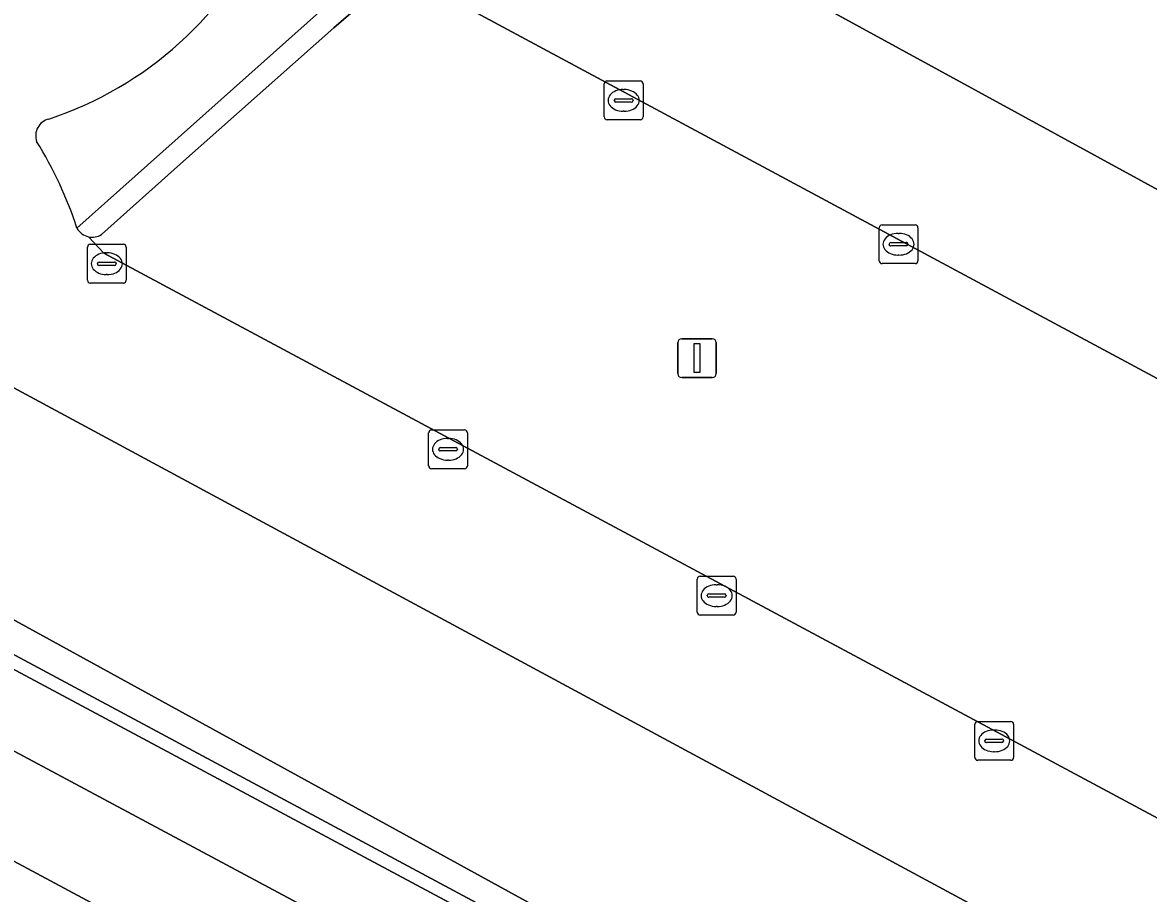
# Model space of a CAD drawing. Extents: x 159489 to 160304, y 383825 to 384531.
# Drawn here: x 160048.43 to 160077.48, y 383879.92 to 383902.37 of the extents above; entities that cross this region are included whole.
import ezdxf

# ---------------------------------------------------------------- set-up
doc = ezdxf.new("R2010")
doc.units = 0
for name, color, linetype in [('IMGEO_Berm_groen', 7, 'Continuous'), ('IMGEO_Fietspad_gesloten', 7, 'Continuous'), ('IMGEO_Groenvoorziening', 7, 'Continuous'), ('IMGEO_Haag', 7, 'Continuous'), ('IMGEO_Kolk', 7, 'Continuous'), ('IMGEO_Lichtmast', 7, 'Continuous'), ('IMGEO_Parkeervlak_open', 7, 'Continuous'), ('IMGEO_Rijbaan_lokaal_open', 7, 'Continuous'), ('IMGEO_Voetpad_open', 7, 'Continuous')]:
    doc.layers.add(name, color=color, linetype=linetype)

msp = doc.modelspace()

# ---------------------------------------------------------------- linework, layer by layer
at = {"layer": 'IMGEO_Berm_groen'}
msp.add_lwpolyline([(160044.542, 383882.709), (160043.105, 383880.034), (160052.805, 383874.863), (160054.221, 383877.527)], close=True, dxfattribs=at)
at = {"layer": 'IMGEO_Fietspad_gesloten'}
for points in [[(160107.086, 383852.085), (159924.27, 383949.901)], [(159991.614, 383911.044), (160001.304, 383905.848), (160002.256, 383905.326), (160011.844, 383900.228), (160012.786, 383899.69), (160022.42, 383894.556), (160023.411, 383894.04), (160032.997, 383888.885), (160033.965, 383888.389), (160043.579, 383883.217), (160044.542, 383882.709), (160054.221, 383877.527), (160055.166, 383877.017), (160064.805, 383871.873), (160065.727, 383871.387), (160076.361, 383865.601), (160102.081, 383851.81)]]:
    msp.add_lwpolyline(points, dxfattribs=at)
at = {"layer": 'IMGEO_Groenvoorziening'}
for points in [[(160049.836, 383897.066), (160057.595, 383903.993)], [(160043.036, 383899.381), (160039.303, 383901.351), (160034.924, 383893.192), (160100.788, 383857.884), (160107.853, 383854.104)], [(160107.566, 383854.914), (160103.186, 383857.288), (160090.695, 383863.956), (160065.961, 383877.226), (160045.434, 383888.48), (160044.895, 383888.512), (160045.433, 383894.167), (160046.014, 383894.129), (160046.122, 383895.578)], [(160034.924, 383893.192), (160034.758, 383892.883), (160100.654, 383857.631), (160107.721, 383853.85)], [(160107.853, 383854.104), (160100.788, 383857.884), (160034.924, 383893.192)]]:
    msp.add_lwpolyline(points, dxfattribs=at)
for centre, radius, start, end in [((160046.153, 383908.846), 9.439, 288.2423, 335.9374), ((160049.213, 383899.45), 0.443, 103.6487, 199.5611), ((160039.961, 383893.829), 10.392, 18.1496, 31.7804)]:
    msp.add_arc(centre, radius, start, end, dxfattribs=at)
at = {"layer": 'IMGEO_Haag'}
for points in [[(160034.924, 383893.192), (160034.758, 383892.883), (160100.654, 383857.631), (160107.721, 383853.85)], [(160107.853, 383854.104), (160100.788, 383857.884), (160034.924, 383893.192)]]:
    msp.add_lwpolyline(points, dxfattribs=at)
at = {"layer": 'IMGEO_Kolk'}
for p, q in [((160063.439, 383899.936), (160063.439, 383900.788)), ((160063.514, 383900.862), (160064.366, 383900.862)), ((160064.44, 383900.788), (160064.44, 383899.936)), ((160063.927, 383900.642), (160063.952, 383900.642)), ((160063.698, 383900.356), (160063.698, 383900.368)), ((160064.136, 383900.319), (160063.738, 383900.319)), ((160063.741, 383900.405), (160064.139, 383900.405)), ((160064.182, 383900.368), (160064.182, 383900.356)), ((160063.95, 383900.082), (160063.925, 383900.082)), ((160064.366, 383899.862), (160063.514, 383899.862)), ((160070.529, 383896.227), (160070.529, 383897.079)), ((160070.604, 383897.153), (160071.456, 383897.153)), ((160071.53, 383897.079), (160071.53, 383896.227)), ((160070.831, 383896.696), (160071.229, 383896.696)), ((160071.017, 383896.933), (160071.042, 383896.933)), ((160050.105, 383895.725), (160050.105, 383896.577)), ((160050.18, 383896.651), (160051.032, 383896.651)), ((160050.593, 383896.431), (160050.618, 383896.431)), ((160051.106, 383896.577), (160051.106, 383895.725)), ((160070.788, 383896.647), (160070.788, 383896.659)), ((160071.226, 383896.61), (160070.828, 383896.61)), ((160071.272, 383896.659), (160071.272, 383896.647)), ((160050.364, 383896.145), (160050.364, 383896.157)), ((160050.802, 383896.108), (160050.404, 383896.108)), ((160050.407, 383896.194), (160050.805, 383896.194)), ((160050.848, 383896.157), (160050.848, 383896.145)), ((160071.456, 383896.153), (160070.604, 383896.153)), ((160071.04, 383896.373), (160071.015, 383896.373)), ((160050.616, 383895.871), (160050.591, 383895.871)), ((160051.032, 383895.651), (160050.18, 383895.651)), ((160058.908, 383890.94), (160058.908, 383891.792)), ((160058.983, 383891.866), (160059.835, 383891.866)), ((160059.909, 383891.792), (160059.909, 383890.94)), ((160059.396, 383891.646), (160059.421, 383891.646)), ((160059.167, 383891.36), (160059.167, 383891.372)), ((160059.605, 383891.323), (160059.207, 383891.323)), ((160059.21, 383891.409), (160059.608, 383891.409)), ((160059.651, 383891.372), (160059.651, 383891.36)), ((160059.419, 383891.086), (160059.394, 383891.086)), ((160059.835, 383890.866), (160058.983, 383890.866)), ((160065.838, 383887.168), (160065.838, 383888.02)), ((160065.913, 383888.094), (160066.765, 383888.094)), ((160066.839, 383888.02), (160066.839, 383887.168)), ((160066.326, 383887.874), (160066.351, 383887.874)), ((160066.097, 383887.588), (160066.097, 383887.6)), ((160066.535, 383887.551), (160066.137, 383887.551)), ((160066.14, 383887.637), (160066.538, 383887.637)), ((160066.581, 383887.6), (160066.581, 383887.588)), ((160066.765, 383887.094), (160065.913, 383887.094)), ((160066.349, 383887.314), (160066.324, 383887.314)), ((160072.998, 383883.424), (160072.998, 383884.276)), ((160073.073, 383884.35), (160073.925, 383884.35)), ((160073.999, 383884.276), (160073.999, 383883.424)), ((160073.486, 383884.13), (160073.511, 383884.13)), ((160073.257, 383883.844), (160073.257, 383883.856)), ((160073.695, 383883.807), (160073.297, 383883.807)), ((160073.3, 383883.893), (160073.698, 383883.893)), ((160073.741, 383883.856), (160073.741, 383883.844)), ((160073.925, 383883.35), (160073.073, 383883.35)), ((160073.509, 383883.57), (160073.484, 383883.57))]:
    msp.add_line(p, q, dxfattribs=at)
for points in [[(160063.439, 383899.936), (160063.439, 383900.788)], [(160063.514, 383900.862), (160064.366, 383900.862)], [(160064.44, 383900.788), (160064.44, 383899.936)], [(160064.366, 383899.862), (160063.514, 383899.862)], [(160070.529, 383896.227), (160070.529, 383897.079)], [(160070.604, 383897.153), (160071.456, 383897.153)], [(160071.53, 383897.079), (160071.53, 383896.227)], [(160050.105, 383895.725), (160050.105, 383896.577)], [(160050.18, 383896.651), (160051.032, 383896.651)], [(160051.106, 383896.577), (160051.106, 383895.725)], [(160071.456, 383896.153), (160070.604, 383896.153)], [(160051.032, 383895.651), (160050.18, 383895.651)], [(160058.908, 383890.94), (160058.908, 383891.792)], [(160058.983, 383891.866), (160059.835, 383891.866)], [(160059.909, 383891.792), (160059.909, 383890.94)], [(160059.835, 383890.866), (160058.983, 383890.866)], [(160065.838, 383887.168), (160065.838, 383888.02)], [(160065.913, 383888.094), (160066.765, 383888.094)], [(160066.839, 383888.02), (160066.839, 383887.168)], [(160066.765, 383887.094), (160065.913, 383887.094)], [(160072.998, 383883.424), (160072.998, 383884.276)], [(160073.073, 383884.35), (160073.925, 383884.35)], [(160073.999, 383884.276), (160073.999, 383883.424)], [(160073.925, 383883.35), (160073.073, 383883.35)]]:
    msp.add_lwpolyline(points, dxfattribs=at)
for centre, radius, start, end in [((160063.516, 383900.786), 0.0765, 91.552, 178.448), ((160063.516, 383900.786), 0.0765, 91.552, 178.448), ((160064.364, 383900.786), 0.0765, 1.552, 88.448), ((160064.364, 383900.786), 0.0765, 1.552, 88.448), ((160063.738, 383900.365), 0.0403, 85.8775, 175.7526), ((160063.735, 383900.355), 0.0366, 178.938, 274.7102), ((160064.139, 383900.362), 0.043, 264.8664, 352.4533), ((160064.143, 383900.367), 0.0386, 1.7309, 96.639), ((160063.516, 383899.938), 0.0765, 181.552, 268.448), ((160063.516, 383899.938), 0.0765, 181.552, 268.448), ((160064.364, 383899.938), 0.0765, 271.552, 358.448), ((160064.364, 383899.938), 0.0765, 271.552, 358.448), ((160070.606, 383897.077), 0.0765, 91.552, 178.448), ((160070.606, 383897.077), 0.0765, 91.552, 178.448), ((160071.454, 383897.077), 0.0765, 1.552, 88.448), ((160071.454, 383897.077), 0.0765, 1.552, 88.448), ((160070.828, 383896.656), 0.0403, 85.8775, 175.7526), ((160071.233, 383896.658), 0.0386, 1.7309, 96.639), ((160050.182, 383896.575), 0.0765, 91.552, 178.448), ((160050.182, 383896.575), 0.0765, 91.552, 178.448), ((160051.03, 383896.575), 0.0765, 1.552, 88.448), ((160051.03, 383896.575), 0.0765, 1.552, 88.448), ((160070.825, 383896.646), 0.0366, 178.938, 274.7102), ((160071.229, 383896.653), 0.043, 264.8664, 352.4533), ((160050.404, 383896.154), 0.0403, 85.8775, 175.7526), ((160050.401, 383896.144), 0.0366, 178.938, 274.7102), ((160050.805, 383896.151), 0.043, 264.8664, 352.4533), ((160050.809, 383896.156), 0.0386, 1.7309, 96.639), ((160070.606, 383896.229), 0.0765, 181.552, 268.448), ((160070.606, 383896.229), 0.0765, 181.552, 268.448), ((160071.454, 383896.229), 0.0765, 271.552, 358.448), ((160071.454, 383896.229), 0.0765, 271.552, 358.448), ((160050.182, 383895.727), 0.0765, 181.552, 268.448), ((160050.182, 383895.727), 0.0765, 181.552, 268.448), ((160051.03, 383895.727), 0.0765, 271.552, 358.448), ((160051.03, 383895.727), 0.0765, 271.552, 358.448), ((160058.985, 383891.79), 0.0765, 91.552, 178.448), ((160058.985, 383891.79), 0.0765, 91.552, 178.448), ((160059.833, 383891.79), 0.0765, 1.552, 88.448), ((160059.833, 383891.79), 0.0765, 1.552, 88.448), ((160059.207, 383891.369), 0.0403, 85.8775, 175.7526), ((160059.204, 383891.359), 0.0366, 178.938, 274.7102), ((160059.608, 383891.366), 0.043, 264.8664, 352.4533), ((160059.612, 383891.371), 0.0386, 1.7309, 96.639), ((160058.985, 383890.942), 0.0765, 181.552, 268.448), ((160058.985, 383890.942), 0.0765, 181.552, 268.448), ((160059.833, 383890.942), 0.0765, 271.552, 358.448), ((160059.833, 383890.942), 0.0765, 271.552, 358.448), ((160065.915, 383888.018), 0.0765, 91.552, 178.448), ((160065.915, 383888.018), 0.0765, 91.552, 178.448), ((160066.763, 383888.018), 0.0765, 1.552, 88.448), ((160066.763, 383888.018), 0.0765, 1.552, 88.448), ((160066.137, 383887.597), 0.0403, 85.8775, 175.7526), ((160066.134, 383887.587), 0.0366, 178.938, 274.7102), ((160066.538, 383887.594), 0.043, 264.8664, 352.4533), ((160066.542, 383887.599), 0.0386, 1.7309, 96.639), ((160065.915, 383887.17), 0.0765, 181.552, 268.448), ((160065.915, 383887.17), 0.0765, 181.552, 268.448), ((160066.763, 383887.17), 0.0765, 271.552, 358.448), ((160066.763, 383887.17), 0.0765, 271.552, 358.448), ((160073.075, 383884.274), 0.0765, 91.552, 178.448), ((160073.075, 383884.274), 0.0765, 91.552, 178.448), ((160073.923, 383884.274), 0.0765, 1.552, 88.448), ((160073.923, 383884.274), 0.0765, 1.552, 88.448), ((160073.297, 383883.853), 0.0403, 85.8775, 175.7526), ((160073.294, 383883.843), 0.0366, 178.938, 274.7102), ((160073.698, 383883.85), 0.043, 264.8664, 352.4533), ((160073.702, 383883.855), 0.0386, 1.7309, 96.639), ((160073.075, 383883.426), 0.0765, 181.552, 268.448), ((160073.075, 383883.426), 0.0765, 181.552, 268.448), ((160073.923, 383883.426), 0.0765, 271.552, 358.448), ((160073.923, 383883.426), 0.0765, 271.552, 358.448)]:
    msp.add_arc(centre, radius, start, end, dxfattribs=at)
for centre, major_axis, ratio, start_param, end_param in [((160063.926, 383900.362), (-0.387, 0.002), 0.722429, 4.712389, 7.853982), ((160063.951, 383900.362), (-0.39, 0.002), 0.717154, 1.570796, 4.712389), ((160071.016, 383896.653), (-0.387, 0.002), 0.722429, 4.712389, 7.853982), ((160071.041, 383896.653), (-0.39, 0.002), 0.717154, 1.570796, 4.712389), ((160050.592, 383896.151), (-0.387, 0.002), 0.722429, 4.712389, 7.853982), ((160050.617, 383896.151), (-0.39, 0.002), 0.717154, 1.570796, 4.712389), ((160059.395, 383891.366), (-0.387, 0.002), 0.722429, 4.712389, 7.853982), ((160059.42, 383891.366), (-0.39, 0.002), 0.717154, 1.570796, 4.712389), ((160066.325, 383887.594), (-0.387, 0.002), 0.722429, 4.712389, 7.853982), ((160066.35, 383887.594), (-0.39, 0.002), 0.717154, 1.570796, 4.712389), ((160073.485, 383883.85), (-0.387, 0.002), 0.722429, 4.712389, 7.853982), ((160073.51, 383883.85), (-0.39, 0.002), 0.717154, 1.570796, 4.712389)]:
    msp.add_ellipse(centre, major_axis=major_axis, ratio=ratio, start_param=start_param, end_param=end_param, dxfattribs=at)
at = {"layer": 'IMGEO_Lichtmast'}
for p, q in [((160065.336, 383893.317), (160065.336, 383894.117)), ((160065.336, 383894.117), (160065.336, 383893.317)), ((160065.436, 383894.217), (160066.226, 383894.217)), ((160066.226, 383894.217), (160065.436, 383894.217)), ((160066.326, 383894.117), (160066.326, 383893.317)), ((160066.326, 383893.317), (160066.326, 383894.117)), ((160066.226, 383893.217), (160065.436, 383893.217)), ((160065.436, 383893.217), (160066.226, 383893.217))]:
    msp.add_line(p, q, dxfattribs=at)
msp.add_lwpolyline([(160065.756, 383894.092), (160065.906, 383894.092), (160065.906, 383893.342), (160065.756, 383893.342), (160065.756, 383894.092)], dxfattribs=at)
for centre, start, end in [((160065.436, 383894.117), 90, 180), ((160065.436, 383894.117), 90, 180), ((160066.226, 383894.117), 0, 90), ((160066.226, 383894.117), 360, 90), ((160065.436, 383893.317), 180, 270), ((160065.436, 383893.317), 180, 270), ((160066.226, 383893.317), 270, 0), ((160066.226, 383893.317), 270, 0)]:
    msp.add_arc(centre, 0.1, start, end, dxfattribs=at)
at = {"layer": 'IMGEO_Parkeervlak_open'}
for points in [[(160057.744, 383908.973), (160095.7, 383888.246)], [(160129.004, 383865.653), (160057.595, 383903.993)], [(160057.653, 383903.263), (160056.466, 383902.234), (160052.505, 383898.73), (160050.467, 383896.9)], [(160050.136, 383896.847), (160050.529, 383896.42), (160116.201, 383861.232), (160119.249, 383859.982)], [(160046.014, 383894.129), (160045.434, 383888.48), (160065.961, 383877.226), (160090.695, 383863.956), (160103.186, 383857.288), (160107.566, 383854.914)], [(160109.657, 383859.82), (160046.014, 383894.129)]]:
    msp.add_lwpolyline(points, dxfattribs=at)
msp.add_arc((160050.235, 383897.291), 0.455, 257.4966, 300.6974, dxfattribs=at)
at = {"layer": 'IMGEO_Rijbaan_lokaal_open'}
for points in [[(160097.478, 383887.281), (160095.7, 383888.246), (160057.744, 383908.973)], [(160055.357, 383905.187), (160057.595, 383903.993), (160129.004, 383865.653)], [(160119.249, 383859.982), (160116.201, 383861.232), (160050.529, 383896.42), (160050.136, 383896.847)], [(160046.122, 383895.578), (160046.014, 383894.129), (160109.657, 383859.82), (160109.665, 383859.816), (160116.3, 383856.255), (160116.387, 383856.208), (160117.969, 383855.355), (160119.466, 383854.563)]]:
    msp.add_lwpolyline(points, dxfattribs=at)
for centre, radius, start, end in [((160046.153, 383908.846), 9.439, 288.2423, 335.9374), ((160049.213, 383899.45), 0.443, 103.6487, 199.5611), ((160039.961, 383893.829), 10.392, 18.1496, 31.7804), ((160050.235, 383897.298), 0.462, 210.1493, 257.5919)]:
    msp.add_arc(centre, radius, start, end, dxfattribs=at)
at = {"layer": 'IMGEO_Voetpad_open'}
for points in [[(160107.721, 383853.85), (160100.654, 383857.631), (160034.758, 383892.883), (160033.172, 383893.732), (159976.588, 383924.003), (159974.998, 383924.853), (159971.045, 383926.968), (159924.885, 383951.662)], [(159924.27, 383949.901), (160107.086, 383852.085)], [(160057.595, 383903.993), (160049.836, 383897.066)], [(160056.466, 383902.234), (160057.653, 383903.263)], [(160050.467, 383896.9), (160052.505, 383898.73), (160056.466, 383902.234)]]:
    msp.add_lwpolyline(points, dxfattribs=at)
for centre, radius, start, end in [((160050.235, 383897.298), 0.462, 210.1493, 257.5919), ((160050.235, 383897.291), 0.455, 257.4966, 300.6974)]:
    msp.add_arc(centre, radius, start, end, dxfattribs=at)

doc.saveas('drawing.dxf')
